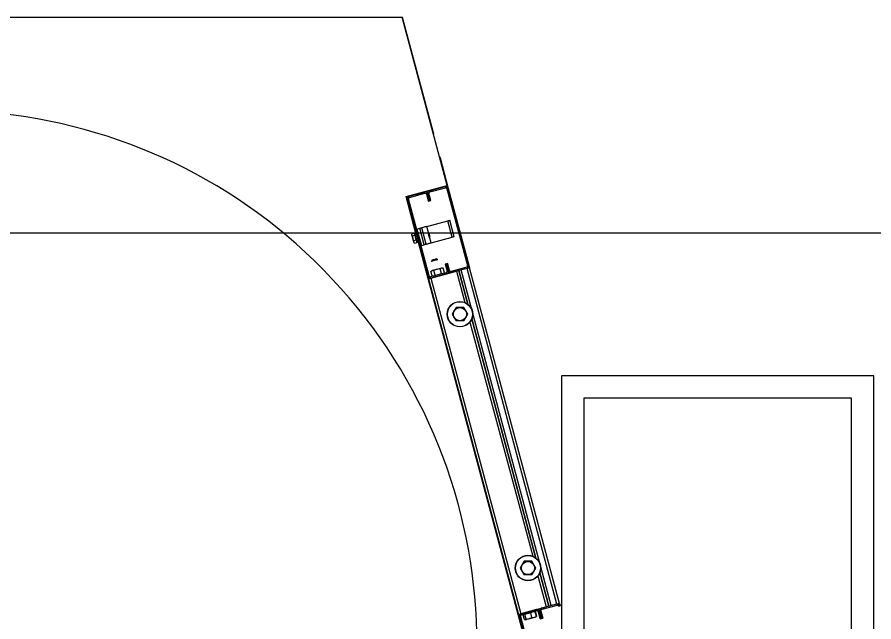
# Model space of a CAD drawing. Extents: x -264205 to -263659, y -1242401 to -1241986.
# Drawn here: x -263872.537 to -263871.577, y -1242241.243 to -1242240.565 of the extents above; entities that cross this region are included whole.
import ezdxf

# ---------------------------------------------------------------- set-up
doc = ezdxf.new("R2010")
doc.units = 0
doc.layers.add('HESCON_OSI_STAVBY_KFA', color=7, linetype='Continuous')
doc.layers.add('SITUACIA_DSP_2D', color=7, linetype='Continuous')

msp = doc.modelspace()

# ---------------------------------------------------------------- linework, layer by layer
at = {"layer": 'HESCON_OSI_STAVBY_KFA'}
msp.add_line((-263792.65279, -1242240.80724), (-263911.52279, -1242240.80724), dxfattribs=at)
at = {"layer": 'SITUACIA_DSP_2D'}
for p, q in [((-263872.62027, -1242240.56511), (-263872.10611, -1242240.56511)), ((-263872.05556, -1242240.75377), (-263872.10611, -1242240.56511)), ((-263872.10611, -1242240.56511), (-263872.10584, -1242240.56511)), ((-263872.10584, -1242240.56511), (-263872.07118, -1242240.69449)), ((-263872.07118, -1242240.69449), (-263872.07094, -1242240.69592)), ((-263872.07094, -1242240.69592), (-263872.07092, -1242240.69643)), ((-263872.0643, -1242240.72114), (-263872.06406, -1242240.72159)), ((-263872.06406, -1242240.72159), (-263872.06355, -1242240.72294)), ((-263872.06355, -1242240.72294), (-263872.05443, -1242240.75699)), ((-263872.10162, -1242240.76612), (-263872.05556, -1242240.75377)), ((-263872.07536, -1242240.75964), (-263872.05792, -1242240.75497)), ((-263872.07499, -1242240.76102), (-263872.05755, -1242240.75635)), ((-263872.05792, -1242240.75497), (-263872.05755, -1242240.75635)), ((-263872.05581, -1242240.75735), (-263872.05443, -1242240.75699)), ((-263872.05443, -1242240.75699), (-263872.03132, -1242240.84324)), ((-263872.09054, -1242240.80748), (-263872.10162, -1242240.76612)), ((-263872.0983, -1242240.76579), (-263872.08086, -1242240.76112)), ((-263872.09793, -1242240.76717), (-263872.0983, -1242240.76579)), ((-263872.09793, -1242240.76717), (-263872.08049, -1242240.76249)), ((-263872.08086, -1242240.76112), (-263872.08049, -1242240.76249)), ((-263872.07875, -1242240.7635), (-263872.07737, -1242240.76313)), ((-263872.07875, -1242240.7635), (-263872.07666, -1242240.7713)), ((-263872.07737, -1242240.76313), (-263872.07599, -1242240.76276)), ((-263872.07737, -1242240.76313), (-263872.07528, -1242240.77093)), ((-263872.07528, -1242240.77093), (-263872.07737, -1242240.76313)), ((-263872.0739, -1242240.77056), (-263872.07599, -1242240.76276)), ((-263872.07499, -1242240.76102), (-263872.07536, -1242240.75964)), ((-263872.05581, -1242240.75735), (-263872.03269, -1242240.84361)), ((-263872.10031, -1242240.76928), (-263872.09894, -1242240.76891)), ((-263872.0772, -1242240.85554), (-263872.10031, -1242240.76928)), ((-263872.07582, -1242240.85517), (-263872.09894, -1242240.76891)), ((-263872.07666, -1242240.7713), (-263872.07528, -1242240.77093)), ((-263872.07528, -1242240.77093), (-263872.0739, -1242240.77056)), ((-263872.07839, -1242240.7997), (-263872.0549, -1242240.7934)), ((-263872.0549, -1242240.7934), (-263872.05447, -1242240.79329)), ((-263872.04998, -1242240.81175), (-263872.0549, -1242240.7934)), ((-263872.05447, -1242240.79329), (-263872.05406, -1242240.79318)), ((-263872.05406, -1242240.79318), (-263872.05368, -1242240.79307)), ((-263872.05368, -1242240.79307), (-263872.05334, -1242240.79298)), ((-263872.05334, -1242240.79298), (-263872.05307, -1242240.79291)), ((-263872.05307, -1242240.79291), (-263872.05287, -1242240.79286)), ((-263872.05287, -1242240.79286), (-263872.05274, -1242240.79282)), ((-263872.05274, -1242240.79282), (-263872.0527, -1242240.79281)), ((-263872.04778, -1242240.81116), (-263872.0527, -1242240.79281)), ((-263872.0894, -1242240.80265), (-263872.0861, -1242240.80176)), ((-263872.0894, -1242240.80265), (-263872.08449, -1242240.821)), ((-263872.0861, -1242240.80176), (-263872.08567, -1242240.80165)), ((-263872.08118, -1242240.82011), (-263872.0861, -1242240.80176)), ((-263872.08567, -1242240.80165), (-263872.08526, -1242240.80154)), ((-263872.08526, -1242240.80154), (-263872.08488, -1242240.80143)), ((-263872.08488, -1242240.80143), (-263872.08454, -1242240.80134)), ((-263872.08454, -1242240.80134), (-263872.08427, -1242240.80127)), ((-263872.08427, -1242240.80127), (-263872.08407, -1242240.80122)), ((-263872.08407, -1242240.80122), (-263872.08394, -1242240.80118)), ((-263872.08394, -1242240.80118), (-263872.0839, -1242240.80117)), ((-263872.08379, -1242240.80114), (-263872.0839, -1242240.80117)), ((-263872.07898, -1242240.81952), (-263872.0839, -1242240.80117)), ((-263872.08348, -1242240.80106), (-263872.08379, -1242240.80114)), ((-263872.08297, -1242240.80092), (-263872.08348, -1242240.80106)), ((-263872.08229, -1242240.80074), (-263872.08297, -1242240.80092)), ((-263872.08145, -1242240.80052), (-263872.08229, -1242240.80074)), ((-263872.0805, -1242240.80026), (-263872.08145, -1242240.80052)), ((-263872.07947, -1242240.79998), (-263872.0805, -1242240.80026)), ((-263872.07839, -1242240.7997), (-263872.07947, -1242240.79998)), ((-263872.07656, -1242240.80652), (-263872.07839, -1242240.7997)), ((-263872.0951, -1242240.8093), (-263872.09506, -1242240.80943)), ((-263872.09507, -1242240.80874), (-263872.09504, -1242240.80847)), ((-263872.09496, -1242240.80964), (-263872.09507, -1242240.80874)), ((-263872.09506, -1242240.80943), (-263872.09494, -1242240.80988)), ((-263872.09209, -1242240.80768), (-263872.09504, -1242240.80847)), ((-263872.09451, -1242240.81043), (-263872.09496, -1242240.80964)), ((-263872.09494, -1242240.80988), (-263872.09474, -1242240.81062)), ((-263872.09474, -1242240.81062), (-263872.09448, -1242240.81159)), ((-263872.09156, -1242240.80964), (-263872.09451, -1242240.81043)), ((-263872.09403, -1242240.81314), (-263872.09451, -1242240.81043)), ((-263872.09448, -1242240.81159), (-263872.09418, -1242240.81273)), ((-263872.09418, -1242240.81273), (-263872.09385, -1242240.81395)), ((-263872.09311, -1242240.81567), (-263872.09403, -1242240.81314)), ((-263872.09385, -1242240.81395), (-263872.09353, -1242240.81515)), ((-263872.09156, -1242240.80964), (-263872.09209, -1242240.80768)), ((-263872.09153, -1242240.80793), (-263872.09158, -1242240.80775)), ((-263872.09016, -1242240.81488), (-263872.09156, -1242240.80964)), ((-263872.0914, -1242240.80843), (-263872.09153, -1242240.80793)), ((-263872.09118, -1242240.80923), (-263872.0914, -1242240.80843)), ((-263872.0909, -1242240.81028), (-263872.09118, -1242240.80923)), ((-263872.09057, -1242240.8115), (-263872.0909, -1242240.81028)), ((-263872.09022, -1242240.8128), (-263872.09057, -1242240.8115)), ((-263872.08987, -1242240.81411), (-263872.09022, -1242240.8128)), ((-263872.08955, -1242240.81533), (-263872.08987, -1242240.81411)), ((-263872.07724, -1242240.80637), (-263872.07723, -1242240.80637)), ((-263872.07723, -1242240.80637), (-263872.07718, -1242240.80656)), ((-263872.07718, -1242240.80656), (-263872.07705, -1242240.80707)), ((-263872.07705, -1242240.80707), (-263872.07685, -1242240.80782)), ((-263872.07685, -1242240.80782), (-263872.0766, -1242240.80872)), ((-263872.0766, -1242240.80872), (-263872.07635, -1242240.80968)), ((-263872.07635, -1242240.80968), (-263872.07611, -1242240.81057)), ((-263872.07615, -1242240.80661), (-263872.0761, -1242240.80677)), ((-263872.07611, -1242240.81057), (-263872.07592, -1242240.81128)), ((-263872.0761, -1242240.80677), (-263872.07598, -1242240.80725)), ((-263872.07598, -1242240.80725), (-263872.07578, -1242240.80797)), ((-263872.07592, -1242240.81128), (-263872.0758, -1242240.81174)), ((-263872.0758, -1242240.81174), (-263872.07576, -1242240.81188)), ((-263872.07578, -1242240.80797), (-263872.07555, -1242240.80883)), ((-263872.07555, -1242240.80883), (-263872.07532, -1242240.8097)), ((-263872.07532, -1242240.8097), (-263872.07512, -1242240.81044)), ((-263872.07348, -1242240.81805), (-263872.07525, -1242240.81141)), ((-263872.07512, -1242240.81044), (-263872.07499, -1242240.81094)), ((-263872.07499, -1242240.81094), (-263872.07496, -1242240.81103)), ((-263872.07496, -1242240.81103), (-263872.07494, -1242240.81112)), ((-263872.07348, -1242240.81805), (-263872.04998, -1242240.81175)), ((-263872.04955, -1242240.81164), (-263872.04998, -1242240.81175)), ((-263872.04914, -1242240.81153), (-263872.04955, -1242240.81164)), ((-263872.04876, -1242240.81143), (-263872.04914, -1242240.81153)), ((-263872.04843, -1242240.81134), (-263872.04876, -1242240.81143)), ((-263872.04815, -1242240.81126), (-263872.04843, -1242240.81134)), ((-263872.04795, -1242240.81121), (-263872.04815, -1242240.81126)), ((-263872.04782, -1242240.81118), (-263872.04795, -1242240.81121)), ((-263872.04778, -1242240.81116), (-263872.04782, -1242240.81118)), ((-263872.09353, -1242240.81515), (-263872.09323, -1242240.81625)), ((-263872.09323, -1242240.81625), (-263872.09299, -1242240.81717)), ((-263872.09016, -1242240.81488), (-263872.09311, -1242240.81567)), ((-263872.09289, -1242240.8174), (-263872.09311, -1242240.81567)), ((-263872.09299, -1242240.81717), (-263872.09281, -1242240.81784)), ((-263872.09223, -1242240.81896), (-263872.09289, -1242240.8174)), ((-263872.09281, -1242240.81784), (-263872.09271, -1242240.81821)), ((-263872.09271, -1242240.81821), (-263872.09269, -1242240.81827)), ((-263872.08928, -1242240.81817), (-263872.09223, -1242240.81896)), ((-263872.08928, -1242240.81817), (-263872.09016, -1242240.81488)), ((-263872.08927, -1242240.81637), (-263872.08955, -1242240.81533)), ((-263872.08905, -1242240.81717), (-263872.08927, -1242240.81637)), ((-263872.08892, -1242240.81768), (-263872.08905, -1242240.81717)), ((-263872.08887, -1242240.81785), (-263872.08892, -1242240.81768)), ((-263871.96712, -1242241.26811), (-263872.08784, -1242240.81757)), ((-263872.08449, -1242240.821), (-263872.08118, -1242240.82011)), ((-263872.08075, -1242240.82), (-263872.08118, -1242240.82011)), ((-263872.08034, -1242240.81989), (-263872.08075, -1242240.82)), ((-263872.07996, -1242240.81979), (-263872.08034, -1242240.81989)), ((-263872.07963, -1242240.8197), (-263872.07996, -1242240.81979)), ((-263872.07935, -1242240.81962), (-263872.07963, -1242240.8197)), ((-263872.07915, -1242240.81957), (-263872.07935, -1242240.81962)), ((-263872.07902, -1242240.81954), (-263872.07915, -1242240.81957)), ((-263872.07898, -1242240.81952), (-263872.07902, -1242240.81954)), ((-263872.07898, -1242240.81952), (-263872.07888, -1242240.8195)), ((-263872.07888, -1242240.8195), (-263872.07856, -1242240.81941)), ((-263872.07856, -1242240.81941), (-263872.07805, -1242240.81928)), ((-263872.07805, -1242240.81928), (-263872.07737, -1242240.81909)), ((-263872.07737, -1242240.81909), (-263872.07653, -1242240.81887)), ((-263872.07653, -1242240.81887), (-263872.07558, -1242240.81861)), ((-263872.07558, -1242240.81861), (-263872.07455, -1242240.81834)), ((-263872.07455, -1242240.81834), (-263872.07348, -1242240.81805)), ((-263872.0734, -1242240.83854), (-263872.07338, -1242240.83853)), ((-263872.07338, -1242240.83853), (-263872.07314, -1242240.83847)), ((-263872.07314, -1242240.83847), (-263872.07259, -1242240.83832)), ((-263872.07288, -1242240.83766), (-263872.07289, -1242240.83766)), ((-263872.07265, -1242240.8376), (-263872.07288, -1242240.83766)), ((-263872.07212, -1242240.83746), (-263872.07265, -1242240.8376)), ((-263872.07259, -1242240.83832), (-263872.07179, -1242240.83811)), ((-263872.07135, -1242240.83725), (-263872.07212, -1242240.83746)), ((-263872.07179, -1242240.83811), (-263872.0708, -1242240.83784)), ((-263872.07042, -1242240.837), (-263872.07135, -1242240.83725)), ((-263872.0708, -1242240.83784), (-263872.06972, -1242240.83755)), ((-263872.06944, -1242240.83674), (-263872.07042, -1242240.837)), ((-263872.06972, -1242240.83755), (-263872.06864, -1242240.83726)), ((-263872.06851, -1242240.83649), (-263872.06944, -1242240.83674)), ((-263872.06864, -1242240.83726), (-263872.06765, -1242240.837)), ((-263872.06773, -1242240.83628), (-263872.06851, -1242240.83649)), ((-263872.06719, -1242240.83613), (-263872.06773, -1242240.83628)), ((-263872.06765, -1242240.837), (-263872.06685, -1242240.83678)), ((-263872.06694, -1242240.83607), (-263872.06719, -1242240.83613)), ((-263872.06693, -1242240.83606), (-263872.06694, -1242240.83607)), ((-263872.06685, -1242240.83678), (-263872.06631, -1242240.83664)), ((-263872.06631, -1242240.83664), (-263872.06606, -1242240.83657)), ((-263872.06606, -1242240.83657), (-263872.06605, -1242240.83657)), ((-263872.05635, -1242240.84159), (-263872.05773, -1242240.84196)), ((-263872.05773, -1242240.84196), (-263872.05564, -1242240.84976)), ((-263872.05497, -1242240.84122), (-263872.05635, -1242240.84159)), ((-263872.05635, -1242240.84159), (-263872.05426, -1242240.84939)), ((-263872.05426, -1242240.84939), (-263872.05635, -1242240.84159)), ((-263872.05288, -1242240.84902), (-263872.05497, -1242240.84122)), ((-263872.03132, -1242240.84324), (-263872.03269, -1242240.84361)), ((-263872.03132, -1242240.84324), (-263872.03058, -1242240.846)), ((-263872.05664, -1242240.8515), (-263872.07408, -1242240.85618)), ((-263872.07328, -1242240.84968), (-263872.07377, -1242240.85001)), ((-263872.0724, -1242240.85512), (-263872.07377, -1242240.85001)), ((-263872.07371, -1242240.85755), (-263872.04526, -1242240.84993)), ((-263872.05627, -1242240.85288), (-263872.07371, -1242240.85755)), ((-263872.07185, -1242240.84911), (-263872.07328, -1242240.84968)), ((-263872.07252, -1242240.84907), (-263872.07234, -1242240.84902)), ((-263872.07234, -1242240.84902), (-263872.07184, -1242240.84889)), ((-263872.07032, -1242240.84909), (-263872.07185, -1242240.84911)), ((-263872.07184, -1242240.84889), (-263872.07103, -1242240.84867)), ((-263872.07103, -1242240.84867), (-263872.06997, -1242240.84839)), ((-263872.0697, -1242240.84879), (-263872.07032, -1242240.84909)), ((-263872.06896, -1242240.8542), (-263872.07032, -1242240.84909)), ((-263872.06997, -1242240.84839), (-263872.06873, -1242240.84805)), ((-263872.06705, -1242240.84781), (-263872.0697, -1242240.84879)), ((-263872.06873, -1242240.84805), (-263872.06738, -1242240.84769)), ((-263872.06738, -1242240.84769), (-263872.066, -1242240.84732)), ((-263872.06436, -1242240.84732), (-263872.06705, -1242240.84781)), ((-263872.066, -1242240.84732), (-263872.0647, -1242240.84697)), ((-263872.06556, -1242240.85368), (-263872.06291, -1242240.85275)), ((-263872.0647, -1242240.84697), (-263872.06354, -1242240.84666)), ((-263872.06344, -1242240.84724), (-263872.06436, -1242240.84732)), ((-263872.06354, -1242240.84666), (-263872.0626, -1242240.84641)), ((-263872.06295, -1242240.84691), (-263872.06344, -1242240.84724)), ((-263872.06207, -1242240.85235), (-263872.06344, -1242240.84724)), ((-263872.06151, -1242240.84634), (-263872.06295, -1242240.84691)), ((-263872.06291, -1242240.85275), (-263872.06207, -1242240.85235)), ((-263872.0626, -1242240.84641), (-263872.06193, -1242240.84623)), ((-263872.06207, -1242240.85235), (-263872.06055, -1242240.85233)), ((-263872.06193, -1242240.84623), (-263872.06159, -1242240.84614)), ((-263872.06159, -1242240.84614), (-263872.06155, -1242240.84613)), ((-263872.05999, -1242240.84632), (-263872.06151, -1242240.84634)), ((-263872.06055, -1242240.85233), (-263872.05911, -1242240.85176)), ((-263872.05862, -1242240.85143), (-263872.05999, -1242240.84632)), ((-263872.05911, -1242240.85176), (-263872.05862, -1242240.85143)), ((-263872.05664, -1242240.8515), (-263872.05627, -1242240.85288)), ((-263872.05426, -1242240.84939), (-263872.05564, -1242240.84976)), ((-263872.05288, -1242240.84902), (-263872.05426, -1242240.84939)), ((-263872.0337, -1242240.84536), (-263872.05114, -1242240.85003)), ((-263872.05077, -1242240.85141), (-263872.05114, -1242240.85003)), ((-263872.03333, -1242240.84673), (-263872.05077, -1242240.85141)), ((-263872.04526, -1242240.84993), (-263872.03592, -1242240.8848)), ((-263872.04251, -1242240.84919), (-263872.03243, -1242240.88682)), ((-263872.03243, -1242240.88682), (-263872.04251, -1242240.84919)), ((-263872.03333, -1242240.84673), (-263872.03976, -1242240.84845)), ((-263871.93895, -1242241.22468), (-263872.03976, -1242240.84845)), ((-263872.0337, -1242240.84536), (-263872.03333, -1242240.84673)), ((-263872.0328, -1242240.84659), (-263872.03333, -1242240.84673)), ((-263871.93252, -1242241.22296), (-263872.03333, -1242240.84673)), ((-263872.03228, -1242240.84645), (-263872.0328, -1242240.84659)), ((-263872.0318, -1242240.84632), (-263872.03228, -1242240.84645)), ((-263872.03139, -1242240.84621), (-263872.0318, -1242240.84632)), ((-263872.03104, -1242240.84612), (-263872.03139, -1242240.84621)), ((-263872.03079, -1242240.84605), (-263872.03104, -1242240.84612)), ((-263872.03063, -1242240.84601), (-263872.03079, -1242240.84605)), ((-263872.03058, -1242240.846), (-263872.03063, -1242240.84601)), ((-263871.92977, -1242241.22222), (-263872.03058, -1242240.846)), ((-263872.07582, -1242240.85517), (-263872.0772, -1242240.85554)), ((-263872.07646, -1242240.85829), (-263872.07641, -1242240.85828)), ((-263872.07646, -1242240.85829), (-263871.97565, -1242241.23452)), ((-263872.07641, -1242240.85828), (-263872.07625, -1242240.85823)), ((-263872.07625, -1242240.85823), (-263872.076, -1242240.85817)), ((-263872.076, -1242240.85817), (-263872.07566, -1242240.85807)), ((-263872.07566, -1242240.85807), (-263872.07524, -1242240.85796)), ((-263872.07524, -1242240.85796), (-263872.07476, -1242240.85783)), ((-263872.07476, -1242240.85783), (-263872.07425, -1242240.8577)), ((-263872.07425, -1242240.8577), (-263872.07371, -1242240.85755)), ((-263872.07371, -1242240.85755), (-263872.07408, -1242240.85618)), ((-263872.07371, -1242240.85755), (-263871.9729, -1242241.23378)), ((-263872.0724, -1242240.85512), (-263872.07088, -1242240.8551)), ((-263872.07088, -1242240.8551), (-263872.06944, -1242240.85453)), ((-263872.06944, -1242240.85453), (-263872.06896, -1242240.8542)), ((-263872.06896, -1242240.8542), (-263872.06826, -1242240.85414)), ((-263872.06826, -1242240.85414), (-263872.06556, -1242240.85368)), ((-263872.04562, -1242240.89042), (-263872.04778, -1242240.89417)), ((-263872.04451, -1242240.89042), (-263872.04562, -1242240.89042)), ((-263872.04063, -1242240.89042), (-263872.04451, -1242240.89042)), ((-263872.03684, -1242240.89042), (-263872.04063, -1242240.89042)), ((-263872.03461, -1242240.89428), (-263872.03684, -1242240.89042)), ((-263872.04778, -1242240.89417), (-263872.05, -1242240.89802)), ((-263872.05, -1242240.89802), (-263872.04784, -1242240.90177)), ((-263872.03468, -1242240.90188), (-263872.03245, -1242240.89802)), ((-263872.03245, -1242240.89802), (-263872.03461, -1242240.89428)), ((-263872.04784, -1242240.90177), (-263872.04562, -1242240.90562)), ((-263872.04451, -1242240.90562), (-263872.04562, -1242240.90562)), ((-263872.04063, -1242240.90562), (-263872.04451, -1242240.90562)), ((-263872.03684, -1242240.90562), (-263872.04063, -1242240.90562)), ((-263872.03684, -1242240.90562), (-263872.03468, -1242240.90188)), ((-263872.03002, -1242240.90682), (-263871.9597, -1242241.16927)), ((-263872.028, -1242240.90333), (-263871.95621, -1242241.17128)), ((-263871.95621, -1242241.17128), (-263872.028, -1242240.90333)), ((-263871.57747, -1242240.96727), (-263871.92747, -1242240.96727)), ((-263871.92747, -1242240.96727), (-263871.92747, -1242241.40727)), ((-263871.57747, -1242241.40727), (-263871.57747, -1242240.96727)), ((-263871.60247, -1242240.99227), (-263871.90247, -1242240.99227)), ((-263871.90247, -1242240.99227), (-263871.90247, -1242241.38227)), ((-263871.60247, -1242241.38227), (-263871.60247, -1242240.99227)), ((-263871.97156, -1242241.17864), (-263871.97378, -1242241.18249)), ((-263871.96939, -1242241.17489), (-263871.97156, -1242241.17864)), ((-263871.96829, -1242241.17489), (-263871.96939, -1242241.17489)), ((-263871.96441, -1242241.17489), (-263871.96829, -1242241.17489)), ((-263871.96062, -1242241.17489), (-263871.96441, -1242241.17489)), ((-263871.95839, -1242241.17874), (-263871.96062, -1242241.17489)), ((-263871.95623, -1242241.18249), (-263871.95839, -1242241.17874)), ((-263871.97378, -1242241.18249), (-263871.97162, -1242241.18624)), ((-263871.97162, -1242241.18624), (-263871.96939, -1242241.19009)), ((-263871.96062, -1242241.19009), (-263871.95845, -1242241.18634)), ((-263871.95845, -1242241.18634), (-263871.95623, -1242241.18249)), ((-263871.95178, -1242241.1878), (-263871.9417, -1242241.22542)), ((-263871.9417, -1242241.22542), (-263871.95178, -1242241.1878)), ((-263871.96829, -1242241.19009), (-263871.96939, -1242241.19009)), ((-263871.96441, -1242241.19009), (-263871.96829, -1242241.19009)), ((-263871.96062, -1242241.19009), (-263871.96441, -1242241.19009)), ((-263871.9538, -1242241.19129), (-263871.94445, -1242241.22616)), ((-263871.9729, -1242241.23378), (-263871.94445, -1242241.22616)), ((-263871.93252, -1242241.22296), (-263871.94996, -1242241.22763)), ((-263871.93215, -1242241.22434), (-263871.94959, -1242241.22901)), ((-263871.93252, -1242241.22296), (-263871.93895, -1242241.22468)), ((-263871.93199, -1242241.22282), (-263871.93252, -1242241.22296)), ((-263871.93252, -1242241.22296), (-263871.93215, -1242241.22434)), ((-263871.93147, -1242241.22268), (-263871.93199, -1242241.22282)), ((-263871.93099, -1242241.22255), (-263871.93147, -1242241.22268)), ((-263871.93058, -1242241.22244), (-263871.93099, -1242241.22255)), ((-263871.93023, -1242241.22235), (-263871.93058, -1242241.22244)), ((-263871.93041, -1242241.22535), (-263871.92903, -1242241.22498)), ((-263871.92998, -1242241.22228), (-263871.93023, -1242241.22235)), ((-263871.92982, -1242241.22224), (-263871.92998, -1242241.22228)), ((-263871.92977, -1242241.22222), (-263871.92982, -1242241.22224)), ((-263871.92977, -1242241.22222), (-263871.92903, -1242241.22498)), ((-263871.97565, -1242241.23452), (-263871.9756, -1242241.2345)), ((-263871.9756, -1242241.2345), (-263871.97544, -1242241.23446)), ((-263871.97544, -1242241.23446), (-263871.97519, -1242241.23439)), ((-263871.97519, -1242241.23439), (-263871.97485, -1242241.2343)), ((-263871.97491, -1242241.23727), (-263871.97354, -1242241.2369)), ((-263871.97485, -1242241.2343), (-263871.97443, -1242241.23419)), ((-263871.97443, -1242241.23419), (-263871.97395, -1242241.23406)), ((-263871.97395, -1242241.23406), (-263871.97344, -1242241.23392)), ((-263871.97354, -1242241.2369), (-263871.96537, -1242241.26737)), ((-263871.97344, -1242241.23392), (-263871.9729, -1242241.23378)), ((-263871.97336, -1242241.2339), (-263871.9729, -1242241.23378)), ((-263871.95546, -1242241.22911), (-263871.9729, -1242241.23378)), ((-263871.97253, -1242241.23516), (-263871.9729, -1242241.23378)), ((-263871.9551, -1242241.23049), (-263871.97253, -1242241.23516)), ((-263871.97055, -1242241.23523), (-263871.96918, -1242241.24034)), ((-263871.97013, -1242241.23495), (-263871.97031, -1242241.23517)), ((-263871.96895, -1242241.24028), (-263871.97031, -1242241.23517)), ((-263871.96948, -1242241.23455), (-263871.97013, -1242241.23495)), ((-263871.96873, -1242241.23462), (-263871.96948, -1242241.23455)), ((-263871.96853, -1242241.23469), (-263871.96873, -1242241.23462)), ((-263871.96754, -1242241.23422), (-263871.96853, -1242241.23469)), ((-263871.96716, -1242241.2398), (-263871.96853, -1242241.23469)), ((-263871.96473, -1242241.23329), (-263871.96754, -1242241.23422)), ((-263871.96188, -1242241.23291), (-263871.96473, -1242241.23329)), ((-263871.96116, -1242241.23252), (-263871.96188, -1242241.23291)), ((-263871.96051, -1242241.23802), (-263871.96188, -1242241.23291)), ((-263871.95912, -1242241.23178), (-263871.96116, -1242241.23252)), ((-263871.95701, -1242241.23161), (-263871.95912, -1242241.23178)), ((-263871.9584, -1242241.23784), (-263871.95635, -1242241.23711)), ((-263871.95755, -1242241.2315), (-263871.95721, -1242241.23153)), ((-263871.95721, -1242241.23153), (-263871.95701, -1242241.23161)), ((-263871.95564, -1242241.23671), (-263871.95701, -1242241.23161)), ((-263871.95677, -1242241.23154), (-263871.95541, -1242241.23665)), ((-263871.95635, -1242241.23711), (-263871.95564, -1242241.23671)), ((-263871.95578, -1242241.23688), (-263871.95606, -1242241.23708)), ((-263871.95564, -1242241.23671), (-263871.95578, -1242241.23688)), ((-263871.95546, -1242241.22911), (-263871.95501, -1242241.22899)), ((-263871.95546, -1242241.22911), (-263871.9551, -1242241.23049)), ((-263871.95335, -1242241.23149), (-263871.95197, -1242241.23112)), ((-263871.95126, -1242241.23929), (-263871.95335, -1242241.23149)), ((-263871.95197, -1242241.23112), (-263871.9506, -1242241.23076)), ((-263871.94988, -1242241.23892), (-263871.95197, -1242241.23112)), ((-263871.95197, -1242241.23112), (-263871.94988, -1242241.23892)), ((-263871.9506, -1242241.23076), (-263871.94851, -1242241.23855)), ((-263871.94959, -1242241.22901), (-263871.94996, -1242241.22763)), ((-263871.97491, -1242241.23727), (-263871.96675, -1242241.26774)), ((-263871.96895, -1242241.24028), (-263871.96867, -1242241.24037)), ((-263871.96867, -1242241.24037), (-263871.96793, -1242241.2404)), ((-263871.96793, -1242241.2404), (-263871.9673, -1242241.23997)), ((-263871.96757, -1242241.24052), (-263871.96762, -1242241.24053)), ((-263871.96722, -1242241.24042), (-263871.96757, -1242241.24052)), ((-263871.9673, -1242241.23997), (-263871.96716, -1242241.2398)), ((-263871.96654, -1242241.24024), (-263871.96722, -1242241.24042)), ((-263871.96716, -1242241.2398), (-263871.96431, -1242241.23942)), ((-263871.96559, -1242241.23999), (-263871.96654, -1242241.24024)), ((-263871.96442, -1242241.23967), (-263871.96559, -1242241.23999)), ((-263871.96311, -1242241.23932), (-263871.96442, -1242241.23967)), ((-263871.96431, -1242241.23942), (-263871.9615, -1242241.23849)), ((-263871.96174, -1242241.23895), (-263871.96311, -1242241.23932)), ((-263871.96039, -1242241.23859), (-263871.96174, -1242241.23895)), ((-263871.9615, -1242241.23849), (-263871.96051, -1242241.23802)), ((-263871.96051, -1242241.23802), (-263871.9584, -1242241.23784)), ((-263871.95915, -1242241.23826), (-263871.96039, -1242241.23859)), ((-263871.9581, -1242241.23798), (-263871.95915, -1242241.23826)), ((-263871.95731, -1242241.23777), (-263871.9581, -1242241.23798)), ((-263871.95682, -1242241.23763), (-263871.95731, -1242241.23777)), ((-263871.95666, -1242241.23759), (-263871.95682, -1242241.23763)), ((-263871.95126, -1242241.23929), (-263871.94988, -1242241.23892)), ((-263871.94988, -1242241.23892), (-263871.94851, -1242241.23855))]:
    msp.add_line(p, q, dxfattribs=at)
for centre, radius in [((-263872.04123, -1242240.89802), 0.01425), ((-263872.04123, -1242240.89802), 0.01401), ((-263872.04123, -1242240.89802), 0.00739), ((-263871.96501, -1242241.18249), 0.01425), ((-263871.96501, -1242241.18249), 0.01401), ((-263871.96501, -1242241.18249), 0.00739)]:
    msp.add_circle(centre, radius, dxfattribs=at)
for centre, radius, start, end in [((-263872.62074, -1242241.26811), 0.5985, 234.56502, 125.43498), ((-263872.05718, -1242240.75772), 0.00285, 15.00001, 105), ((-263872.05718, -1242240.75772), 0.00143, 15.00001, 105), ((-263872.09756, -1242240.76854), 0.00285, 105, 195.00001), ((-263872.08012, -1242240.76387), 0.00285, 15.00001, 105), ((-263872.08012, -1242240.76387), 0.00143, 15.00001, 105), ((-263872.07462, -1242240.7624), 0.00285, 105, 195.00001), ((-263872.07462, -1242240.7624), 0.00143, 105, 195.00001), ((-263872.09756, -1242240.76854), 0.00143, 105, 195.00001), ((-263872.09165, -1242240.80931), 0.000475, 15.00001, 105), ((-263872.08971, -1242240.81654), 0.000475, 285, 15.00001), ((-263872.03407, -1242240.84398), 0.00143, 285, 15.00001), ((-263872.03407, -1242240.84398), 0.00285, 285, 15.00001), ((-263872.05701, -1242240.85013), 0.00143, 285, 15.00001), ((-263872.05701, -1242240.85013), 0.00285, 285, 15.00001), ((-263872.05151, -1242240.84865), 0.00285, 195.00001, 285), ((-263872.05151, -1242240.84865), 0.00142, 195.00001, 285), ((-263872.07445, -1242240.8548), 0.00285, 195.00001, 285), ((-263872.07445, -1242240.8548), 0.00143, 195.00001, 285), ((-263871.93179, -1242241.22571), 0.00285, 15.00001, 105), ((-263871.93179, -1242241.22571), 0.00143, 15.00001, 105), ((-263871.97216, -1242241.23653), 0.00285, 105, 195.00001), ((-263871.97216, -1242241.23653), 0.00143, 105, 195.00001), ((-263871.95473, -1242241.23186), 0.00285, 15.00001, 105), ((-263871.95473, -1242241.23186), 0.00143, 15.00001, 105), ((-263871.94922, -1242241.23039), 0.00285, 105, 195.00001), ((-263871.94922, -1242241.23039), 0.00143, 105, 195.00001)]:
    msp.add_arc(centre, radius, start, end, dxfattribs=at)

doc.saveas('drawing.dxf')
